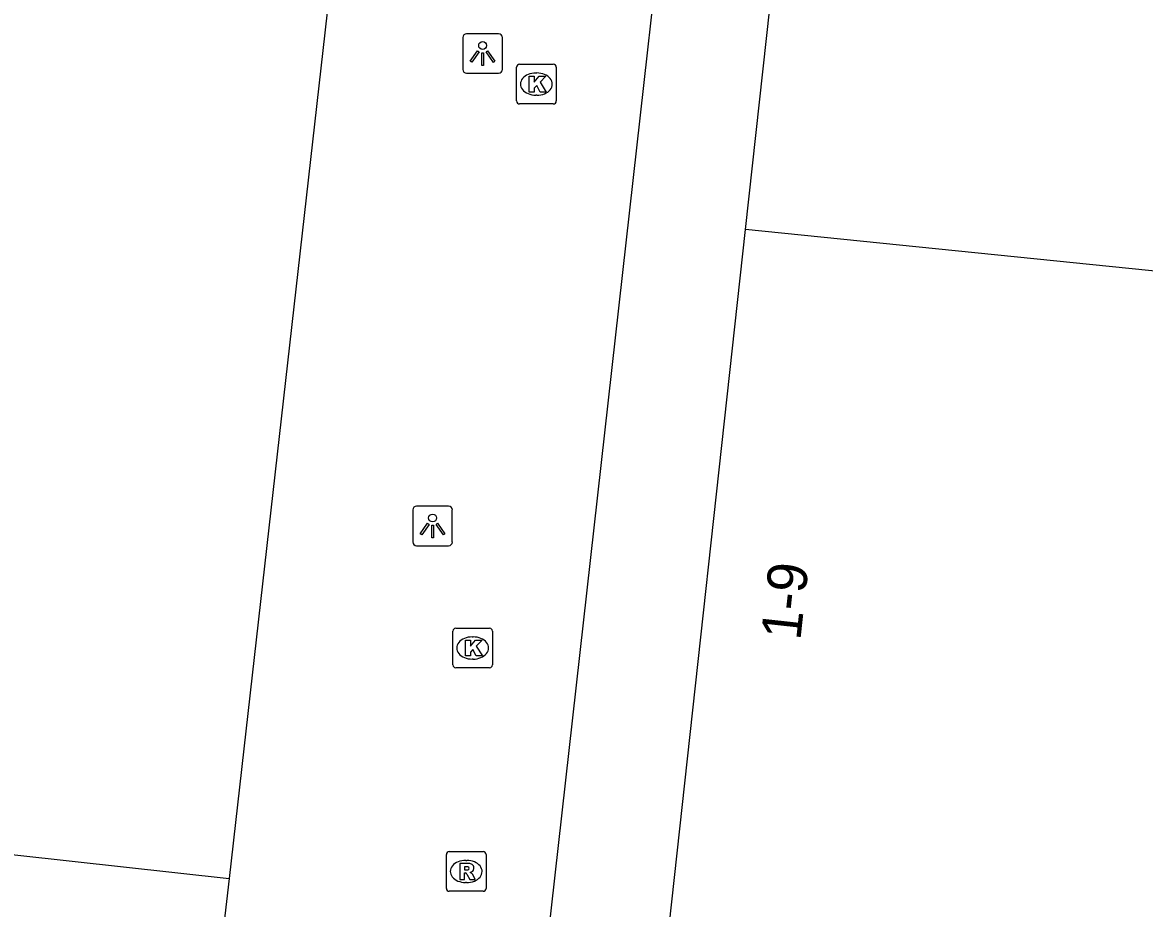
# Model space of a CAD drawing. Extents: x 162026 to 163499, y 387297 to 388169.
# Drawn here: x 162364.87 to 162393.14, y 387546.99 to 387569.33 of the extents above; entities that cross this region are included whole.
import ezdxf

# ---------------------------------------------------------------- set-up
doc = ezdxf.new("R2010")
doc.units = 0
for name, color, linetype in [('IMGEO_Kolk', 7, 'Continuous'), ('IMGEO_Lichtpunt', 7, 'Continuous'), ('IMGEO_Pand', 7, 'Continuous'), ('IMGEO_Pand_nummerreeks', 7, 'Continuous'), ('IMGEO_Rioolput', 7, 'Continuous'), ('IMGEO_Voetpad_open', 7, 'Continuous')]:
    doc.layers.add(name, color=color, linetype=linetype)

msp = doc.modelspace()

# ---------------------------------------------------------------- linework, layer by layer
at = {"layer": 'IMGEO_Kolk'}
for p, q in [((162377.392, 387568.277), (162378.244, 387568.277)), ((162377.317, 387567.351), (162377.317, 387568.203)), ((162377.805, 387568.057), (162377.83, 387568.057)), ((162378.318, 387568.203), (162378.318, 387567.351)), ((162377.828, 387567.497), (162377.803, 387567.497)), ((162378.244, 387567.277), (162377.392, 387567.277)), ((162375.711, 387553.135), (162375.711, 387553.987)), ((162375.786, 387554.061), (162376.638, 387554.061)), ((162376.712, 387553.987), (162376.712, 387553.135)), ((162376.199, 387553.841), (162376.224, 387553.841)), ((162376.638, 387553.061), (162375.786, 387553.061)), ((162376.222, 387553.281), (162376.197, 387553.281))]:
    msp.add_line(p, q, dxfattribs=at)
for points in [[(162377.392, 387568.277), (162378.244, 387568.277)], [(162377.317, 387567.351), (162377.317, 387568.203)], [(162378.318, 387568.203), (162378.318, 387567.351)], [(162377.638, 387567.977), (162377.761, 387567.977), (162377.761, 387567.826), (162377.891, 387567.977), (162378.055, 387567.977), (162377.909, 387567.826), (162378.062, 387567.577), (162377.91, 387567.577), (162377.825, 387567.741), (162377.761, 387567.674), (162377.761, 387567.577), (162377.638, 387567.577), (162377.638, 387567.977)], [(162378.244, 387567.277), (162377.392, 387567.277)], [(162375.711, 387553.135), (162375.711, 387553.987)], [(162375.786, 387554.061), (162376.638, 387554.061)], [(162376.712, 387553.987), (162376.712, 387553.135)], [(162376.032, 387553.761), (162376.155, 387553.761), (162376.155, 387553.61), (162376.285, 387553.761), (162376.449, 387553.761), (162376.303, 387553.61), (162376.456, 387553.361), (162376.304, 387553.361), (162376.219, 387553.525), (162376.155, 387553.458), (162376.155, 387553.361), (162376.032, 387553.361), (162376.032, 387553.761)], [(162376.638, 387553.061), (162375.786, 387553.061)]]:
    msp.add_lwpolyline(points, dxfattribs=at)
for centre, start, end in [((162377.394, 387568.201), 91.552, 178.448), ((162377.394, 387568.201), 91.552, 178.448), ((162378.242, 387568.201), 1.552, 88.448), ((162378.242, 387568.201), 1.552, 88.448), ((162377.394, 387567.353), 181.552, 268.448), ((162377.394, 387567.353), 181.552, 268.448), ((162378.242, 387567.353), 271.552, 358.448), ((162378.242, 387567.353), 271.552, 358.448), ((162375.788, 387553.985), 91.552, 178.448), ((162375.788, 387553.985), 91.552, 178.448), ((162376.636, 387553.985), 1.552, 88.448), ((162376.636, 387553.985), 1.552, 88.448), ((162375.788, 387553.137), 181.552, 268.448), ((162375.788, 387553.137), 181.552, 268.448), ((162376.636, 387553.137), 271.552, 358.448), ((162376.636, 387553.137), 271.552, 358.448)]:
    msp.add_arc(centre, 0.0765, start, end, dxfattribs=at)
for centre, major_axis, ratio, start_param, end_param in [((162377.804, 387567.777), (-0.387, 0.002), 0.722429, 4.712389, 7.853982), ((162377.829, 387567.777), (-0.39, 0.002), 0.717154, 1.570796, 4.712389), ((162376.198, 387553.561), (-0.387, 0.002), 0.722429, 4.712389, 7.853982), ((162376.223, 387553.561), (-0.39, 0.002), 0.717154, 1.570796, 4.712389)]:
    msp.add_ellipse(centre, major_axis=major_axis, ratio=ratio, start_param=start_param, end_param=end_param, dxfattribs=at)
at = {"layer": 'IMGEO_Lichtpunt'}
for p, q in [((162375.964, 387568.952), (162375.964, 387568.145)), ((162375.964, 387568.952), (162375.964, 387568.145)), ((162376.866, 387569.047), (162376.058, 387569.047)), ((162376.866, 387569.047), (162376.058, 387569.047)), ((162376.96, 387568.145), (162376.96, 387568.952)), ((162376.96, 387568.145), (162376.96, 387568.952)), ((162376.058, 387568.051), (162376.866, 387568.051)), ((162376.058, 387568.051), (162376.866, 387568.051)), ((162374.704, 387557.041), (162374.704, 387556.234)), ((162374.704, 387557.041), (162374.704, 387556.234)), ((162375.606, 387557.136), (162374.798, 387557.136)), ((162375.606, 387557.136), (162374.798, 387557.136)), ((162375.7, 387556.234), (162375.7, 387557.041)), ((162375.7, 387556.234), (162375.7, 387557.041)), ((162374.798, 387556.14), (162375.606, 387556.14)), ((162374.798, 387556.14), (162375.606, 387556.14))]:
    msp.add_line(p, q, dxfattribs=at)
for points in [[(162376.338, 387568.616), (162376.377, 387568.588), (162376.189, 387568.326), (162376.151, 387568.353), (162376.338, 387568.616)], [(162376.44, 387568.568), (162376.487, 387568.568), (162376.487, 387568.246), (162376.44, 387568.246), (162376.44, 387568.568)], [(162376.55, 387568.588), (162376.588, 387568.615), (162376.775, 387568.353), (162376.736, 387568.325), (162376.55, 387568.588)], [(162375.078, 387556.705), (162375.117, 387556.677), (162374.929, 387556.415), (162374.891, 387556.442), (162375.078, 387556.705)], [(162375.29, 387556.677), (162375.328, 387556.704), (162375.515, 387556.442), (162375.476, 387556.414), (162375.29, 387556.677)], [(162375.18, 387556.657), (162375.227, 387556.657), (162375.227, 387556.335), (162375.18, 387556.335), (162375.18, 387556.657)]]:
    msp.add_lwpolyline(points, dxfattribs=at)
for centre in [(162376.463, 387568.75), (162375.203, 387556.839)]:
    msp.add_circle(centre, 0.0994, dxfattribs=at)
for centre, start, end in [((162376.058, 387568.952), 90, 180), ((162376.058, 387568.952), 90, 180), ((162376.866, 387568.952), 0, 90), ((162376.866, 387568.952), 0, 90), ((162376.058, 387568.145), 180, 270), ((162376.058, 387568.145), 180, 270), ((162376.866, 387568.145), 270, 0), ((162376.866, 387568.145), 270, 360), ((162374.798, 387557.041), 90, 180), ((162374.798, 387557.041), 90, 180), ((162375.606, 387557.041), 0, 90), ((162375.606, 387557.041), 0, 90), ((162374.798, 387556.234), 180, 270), ((162374.798, 387556.234), 180, 270), ((162375.606, 387556.234), 270, 0), ((162375.606, 387556.234), 270, 360)]:
    msp.add_arc(centre, 0.0946, start, end, dxfattribs=at)
at = {"layer": 'IMGEO_Pand'}
for points in [[(162383.089, 387564.112), (162386.349, 387593.854)], [(162351.943, 387582.961), (162352.454, 387582.905), (162360.935, 387581.973), (162373.768, 387580.561), (162373.225, 387575.616), (162370.078, 387547.752)], [(162421.332, 387542.054), (162381.164, 387546.548), (162383.089, 387564.112)], [(162403.476, 387562.035), (162383.089, 387564.112)], [(162276.745, 387558.061), (162370.078, 387547.752)]]:
    msp.add_lwpolyline(points, dxfattribs=at)
at = {"layer": 'IMGEO_Rioolput'}
for p, q in [((162375.549, 387547.502), (162375.549, 387548.354)), ((162375.624, 387548.428), (162376.476, 387548.428)), ((162376.037, 387548.208), (162376.062, 387548.208)), ((162376.55, 387548.354), (162376.55, 387547.502)), ((162376.06, 387547.648), (162376.035, 387547.648)), ((162376.476, 387547.428), (162375.624, 387547.428))]:
    msp.add_line(p, q, dxfattribs=at)
for points in [[(162375.549, 387547.502), (162375.549, 387548.354)], [(162375.624, 387548.428), (162376.476, 387548.428)], [(162376.55, 387548.354), (162376.55, 387547.502)], [(162376.138, 387548.126), (162375.886, 387548.128), (162375.886, 387547.728)], [(162376.064, 387548.047), (162376.01, 387548.047), (162376.01, 387547.966)], [(162376.01, 387547.966), (162376.062, 387547.966)], [(162375.886, 387547.728), (162376.01, 387547.728), (162376.01, 387547.89), (162376.021, 387547.89)], [(162376.068, 387547.861), (162376.139, 387547.728), (162376.279, 387547.728), (162376.214, 387547.854)], [(162376.476, 387547.428), (162375.624, 387547.428)]]:
    msp.add_lwpolyline(points, dxfattribs=at)
for centre, radius, start, end in [((162375.626, 387548.352), 0.0765, 91.552, 178.448), ((162375.626, 387548.352), 0.0765, 91.552, 178.448), ((162376.474, 387548.352), 0.0765, 1.552, 88.448), ((162376.474, 387548.352), 0.0765, 1.552, 88.448), ((162376.046, 387548.155), 0.19, 274.7715, 282.9687), ((162376.07, 387547.951), 0.0964, 77.0061, 93.1865), ((162376.084, 387548.008), 0.0378, 276.6634, 79.6772), ((162376.137, 387548.016), 0.109, 350.3612, 89.416), ((162376.135, 387548.016), 0.112, 277.5842, 350.9817), ((162376.02, 387547.837), 0.0533, 26.0293, 88.6989), ((162376.119, 387547.801), 0.108, 29.5134, 73.7905), ((162375.626, 387547.504), 0.0765, 181.552, 268.448), ((162375.626, 387547.504), 0.0765, 181.552, 268.448), ((162376.474, 387547.504), 0.0765, 271.552, 358.448), ((162376.474, 387547.504), 0.0765, 271.552, 358.448)]:
    msp.add_arc(centre, radius, start, end, dxfattribs=at)
for centre, major_axis, ratio, start_param, end_param in [((162376.036, 387547.928), (-0.387, 0.002), 0.722429, 4.712389, 7.853982), ((162376.061, 387547.928), (-0.39, 0.002), 0.717154, 1.570796, 4.712389)]:
    msp.add_ellipse(centre, major_axis=major_axis, ratio=ratio, start_param=start_param, end_param=end_param, dxfattribs=at)
at = {"layer": 'IMGEO_Voetpad_open'}
msp.add_lwpolyline([(162370.078, 387547.752), (162369.725, 387544.71), (162370.028, 387544.676), (162377.504, 387543.833), (162377.835, 387543.796), (162383.487, 387594.169)], dxfattribs=at)

# ---------------------------------------------------------------- texts
at = {"layer": 'IMGEO_Pand_nummerreeks'}
msp.add_text('1-9', height=1, rotation=83.7435, dxfattribs=at).set_placement((162384.467, 387553.736))

doc.saveas('drawing.dxf')
